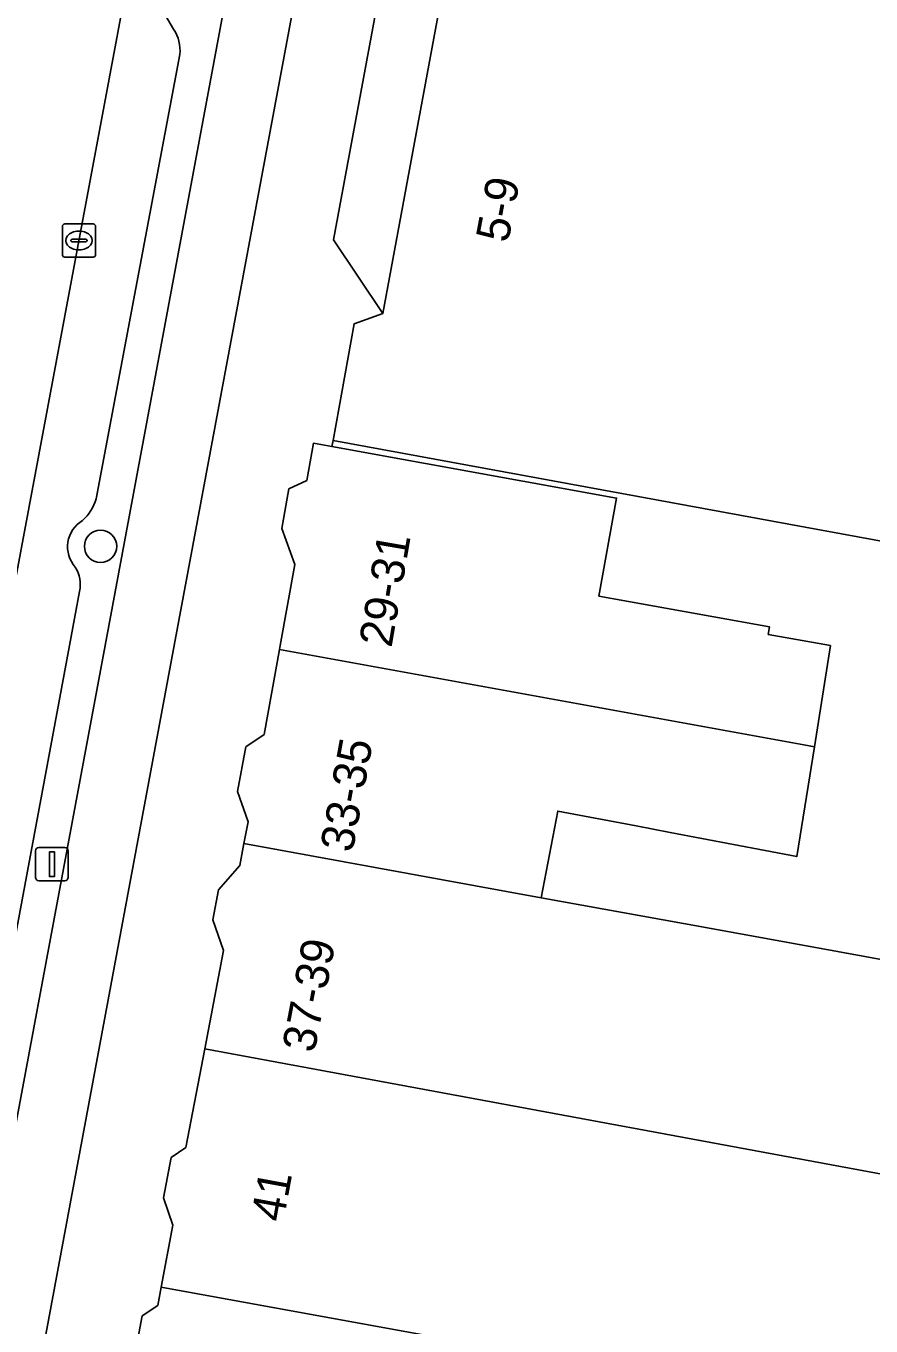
# Model space of a CAD drawing. Extents: x 161838 to 162344, y 381620 to 382160.
# Drawn here: x 161914.31 to 161939.83, y 381979.46 to 382018.7 of the extents above; entities that cross this region are included whole.
import ezdxf

# ---------------------------------------------------------------- set-up
doc = ezdxf.new("R2010")
doc.units = 0
for name, color, linetype in [('IMGEO_Berm_open', 7, 'Continuous'), ('IMGEO_Boom', 7, 'Continuous'), ('IMGEO_Erf', 7, 'Continuous'), ('IMGEO_Fietspad_gesloten', 7, 'Continuous'), ('IMGEO_Kolk', 7, 'Continuous'), ('IMGEO_Lichtmast', 7, 'Continuous'), ('IMGEO_Pand', 7, 'Continuous'), ('IMGEO_Pand_nummerreeks', 7, 'Continuous'), ('IMGEO_Pand_overbouw', 7, 'Continuous'), ('IMGEO_Parkeervlak_open', 7, 'Continuous'), ('IMGEO_Rijbaan_lokaal_gesloten', 7, 'Continuous'), ('IMGEO_Voetpad_open', 7, 'Continuous')]:
    doc.layers.add(name, color=color, linetype=linetype)

msp = doc.modelspace()

# ---------------------------------------------------------------- linework, layer by layer
at = {"layer": 'IMGEO_Berm_open'}
for points in [[(161897.858, 381899.101), (161916.698, 382000), (161921.558, 382026.031), (161926.346, 382051.921)], [(161917.936, 382020.026), (161918.769, 382018.604)], [(161918.956, 382017.845), (161916.431, 382004.433)], [(161915.928, 382001.634), (161915.623, 382000), (161913.268, 381987.406)]]:
    msp.add_lwpolyline(points, dxfattribs=at)
for centre, radius, start, end in [((161917.829, 382017.97), 1.134, 353.6786, 34.0028), ((161915.071, 382004.828), 1.416, 312.0191, 343.7978), ((161916.483, 382002.983), 0.918, 120.3555, 221.6615), ((161914.943, 382001.841), 1.006, 348.1579, 31.9465)]:
    msp.add_arc(centre, radius, start, end, dxfattribs=at)
at = {"layer": 'IMGEO_Boom'}
msp.add_circle((161916.562, 382002.998), 0.489, dxfattribs=at)
at = {"layer": 'IMGEO_Erf'}
msp.add_lwpolyline([(161940.418, 382003.1), (161923.584, 382006.197), (161923.549, 382006.006), (161932.148, 382004.453), (161931.613, 382001.495), (161936.769, 382000.563), (161936.729, 382000.34), (161938.61, 382000), (161938.122, 381996.946), (161937.592, 381993.631), (161933.769, 381994.36), (161932.742, 381994.556), (161930.371, 381995.008), (161929.872, 381992.391), (161934.782, 381991.498), (161938.821, 381990.763), (161946.475, 381989.37)], dxfattribs=at)
at = {"layer": 'IMGEO_Fietspad_gesloten'}
for points in [[(161897.095, 381883.929), (161899.866, 381898.705), (161907.39, 381938.834), (161908.427, 381944.469), (161918.786, 382000), (161923.625, 382025.943), (161928.95, 382054.459)], [(161926.346, 382051.921), (161921.558, 382026.031), (161916.698, 382000), (161897.858, 381899.101), (161895.081, 381884.229), (161870.207, 381751.91), (161869.854, 381750), (161864.774, 381722.548), (161862.987, 381712.892), (161857.316, 381682.246)]]:
    msp.add_lwpolyline(points, dxfattribs=at)
at = {"layer": 'IMGEO_Kolk'}
for p, q in [((161915.41, 382011.803), (161915.41, 382012.655)), ((161915.485, 382012.729), (161916.337, 382012.729)), ((161916.411, 382012.655), (161916.411, 382011.803)), ((161915.669, 382012.223), (161915.669, 382012.235)), ((161916.107, 382012.186), (161915.709, 382012.186)), ((161915.712, 382012.272), (161916.11, 382012.272)), ((161915.898, 382012.509), (161915.923, 382012.509)), ((161916.153, 382012.235), (161916.153, 382012.223)), ((161915.921, 382011.949), (161915.896, 382011.949)), ((161916.337, 382011.729), (161915.485, 382011.729))]:
    msp.add_line(p, q, dxfattribs=at)
for points in [[(161915.41, 382011.803), (161915.41, 382012.655)], [(161915.485, 382012.729), (161916.337, 382012.729)], [(161916.411, 382012.655), (161916.411, 382011.803)], [(161916.337, 382011.729), (161915.485, 382011.729)]]:
    msp.add_lwpolyline(points, dxfattribs=at)
for centre, radius, start, end in [((161915.487, 382012.653), 0.0765, 91.552, 178.448), ((161915.487, 382012.653), 0.0765, 91.552, 178.448), ((161916.335, 382012.653), 0.0765, 1.552, 88.448), ((161916.335, 382012.653), 0.0765, 1.552, 88.448), ((161915.709, 382012.232), 0.0403, 85.8775, 175.7526), ((161915.706, 382012.222), 0.0366, 178.938, 274.7102), ((161916.11, 382012.229), 0.043, 264.8664, 352.4533), ((161916.114, 382012.234), 0.0386, 1.7309, 96.639), ((161915.487, 382011.805), 0.0765, 181.552, 268.448), ((161915.487, 382011.805), 0.0765, 181.552, 268.448), ((161916.335, 382011.805), 0.0765, 271.552, 358.448), ((161916.335, 382011.805), 0.0765, 271.552, 358.448)]:
    msp.add_arc(centre, radius, start, end, dxfattribs=at)
for centre, major_axis, ratio, start_param, end_param in [((161915.897, 382012.229), (-0.387, 0.002), 0.722429, 4.712389, 7.853982), ((161915.922, 382012.229), (-0.39, 0.002), 0.717154, 1.570796, 4.712389)]:
    msp.add_ellipse(centre, major_axis=major_axis, ratio=ratio, start_param=start_param, end_param=end_param, dxfattribs=at)
at = {"layer": 'IMGEO_Lichtmast'}
for p, q in [((161914.596, 381993.005), (161914.596, 381993.805)), ((161914.596, 381993.805), (161914.596, 381993.005)), ((161914.696, 381993.905), (161915.486, 381993.905)), ((161915.486, 381993.905), (161914.696, 381993.905)), ((161915.586, 381993.805), (161915.586, 381993.005)), ((161915.586, 381993.005), (161915.586, 381993.805)), ((161915.486, 381992.905), (161914.696, 381992.905)), ((161914.696, 381992.905), (161915.486, 381992.905))]:
    msp.add_line(p, q, dxfattribs=at)
msp.add_lwpolyline([(161915.016, 381993.78), (161915.166, 381993.78), (161915.166, 381993.03), (161915.016, 381993.03), (161915.016, 381993.78)], dxfattribs=at)
for centre, start, end in [((161914.696, 381993.805), 90, 180), ((161914.696, 381993.805), 90, 180), ((161915.486, 381993.805), 0, 90), ((161915.486, 381993.805), 360, 90), ((161914.696, 381993.005), 180, 270), ((161914.696, 381993.005), 180, 270), ((161915.486, 381993.005), 270, 0), ((161915.486, 381993.005), 270, 0)]:
    msp.add_arc(centre, 0.1, start, end, dxfattribs=at)
at = {"layer": 'IMGEO_Pand'}
for points in [[(161944.993, 382011.92), (161945.38, 382014.065), (161944.842, 382014.84), (161941.135, 382015.51), (161941.406, 382017.015), (161943.261, 382018.302), (161943.358, 382018.84), (161942.549, 382018.993), (161927.279, 382021.88), (161925.09, 382010.026), (161924.219, 382009.712), (161923.584, 382006.197), (161940.418, 382003.1), (161941.12, 382006.984), (161943.338, 382008.524), (161943.616, 382010.06), (161943.991, 382009.992), (161944.738, 382010.511)], [(161921.968, 381999.882), (161937.805, 381997.001), (161938.122, 381996.946), (161938.61, 382000), (161936.729, 382000.34), (161936.769, 382000.563), (161931.613, 382001.495), (161932.148, 382004.453), (161923.549, 382006.006), (161922.991, 382006.107), (161922.788, 382004.985), (161922.245, 382004.73), (161922.041, 382003.531), (161922.429, 382002.447), (161921.989, 382000)], [(161938.122, 381996.946), (161937.805, 381997.001), (161921.968, 381999.882), (161921.507, 381997.321), (161920.952, 381996.944), (161920.696, 381995.6), (161921.017, 381994.679), (161920.892, 381994.025), (161929.872, 381992.391), (161930.371, 381995.008), (161932.742, 381994.556), (161933.769, 381994.36), (161937.592, 381993.631)], [(161919.709, 381987.825), (161945.272, 381983.095), (161946.475, 381989.37), (161938.821, 381990.763), (161934.782, 381991.498), (161929.872, 381992.391), (161920.892, 381994.025), (161920.767, 381993.368), (161920.129, 381992.628), (161919.955, 381991.719), (161920.276, 381990.799)], [(161919.709, 381987.825), (161919.142, 381984.851), (161918.692, 381984.545), (161918.461, 381983.334), (161918.749, 381982.507), (161918.393, 381980.636), (161927.19, 381979.035), (161932.143, 381978.085), (161943.88, 381975.836), (161945.272, 381983.095)], [(161932.143, 381978.085), (161927.19, 381979.035), (161918.393, 381980.636), (161918.288, 381980.086), (161917.819, 381979.768), (161917.554, 381978.377), (161917.835, 381977.569), (161917.384, 381975.201), (161931.115, 381972.699), (161931.602, 381975.251)]]:
    msp.add_lwpolyline(points, close=True, dxfattribs=at)
at = {"layer": 'IMGEO_Pand_overbouw'}
msp.add_lwpolyline([(161927.279, 382021.88), (161925.094, 382020.343), (161923.598, 382012.245), (161925.09, 382010.026)], close=True, dxfattribs=at)
at = {"layer": 'IMGEO_Parkeervlak_open'}
for points in [[(161917.608, 382021.312), (161913.622, 382000), (161905.11, 381954.479)], [(161918.769, 382018.604), (161917.936, 382020.026)], [(161916.431, 382004.433), (161918.956, 382017.845)], [(161913.268, 381987.406), (161915.623, 382000), (161915.928, 382001.634)]]:
    msp.add_lwpolyline(points, dxfattribs=at)
for centre, radius, start, end in [((161917.829, 382017.97), 1.134, 353.6786, 34.0028), ((161915.071, 382004.828), 1.416, 312.0191, 343.7978), ((161916.483, 382002.983), 0.918, 120.3555, 221.6615), ((161914.943, 382001.841), 1.006, 348.1579, 31.9465)]:
    msp.add_arc(centre, radius, start, end, dxfattribs=at)
at = {"layer": 'IMGEO_Rijbaan_lokaal_gesloten'}
msp.add_lwpolyline([(161862.533, 381727.211), (161866.175, 381746.944), (161866.739, 381750), (161866.904, 381750.735), (161870.759, 381771.481), (161871.456, 381775.156), (161894.868, 381899.69), (161899.202, 381922.742), (161901.082, 381932.662), (161902.001, 381937.624), (161903.787, 381947.27), (161904.686, 381952.125), (161905.076, 381954.299), (161905.11, 381954.479), (161913.622, 382000), (161917.608, 382021.312), (161917.651, 382021.542), (161920.351, 382034.502), (161920.367, 382034.753)], dxfattribs=at)
at = {"layer": 'IMGEO_Voetpad_open'}
for points in [[(161928.95, 382054.459), (161923.625, 382025.943), (161918.786, 382000), (161908.427, 381944.469)], [(161919.709, 381987.825), (161920.276, 381990.799), (161919.955, 381991.719), (161920.129, 381992.628), (161920.767, 381993.368), (161920.892, 381994.025), (161921.017, 381994.679), (161920.696, 381995.6), (161920.952, 381996.944), (161921.507, 381997.321), (161921.968, 381999.882), (161921.989, 382000), (161922.429, 382002.447), (161922.041, 382003.531), (161922.245, 382004.73), (161922.788, 382004.985), (161922.991, 382006.107), (161923.549, 382006.006), (161923.584, 382006.197), (161924.219, 382009.712), (161925.09, 382010.026), (161927.279, 382021.88)], [(161917.554, 381978.377), (161917.819, 381979.768), (161918.288, 381980.086), (161918.393, 381980.636), (161918.749, 381982.507), (161918.461, 381983.334), (161918.692, 381984.545), (161919.142, 381984.851), (161919.709, 381987.825)]]:
    msp.add_lwpolyline(points, dxfattribs=at)

# ---------------------------------------------------------------- texts
at = {"layer": 'IMGEO_Pand_nummerreeks'}
for s, rotation, p in [('5-9', 79.3302, (161928.871, 382012.134)), ('29-31', 80.1887, (161925.348, 381999.917)), ('33-35', 79.5896, (161924.172, 381993.729)), ('37-39', 79.1974, (161923.021, 381987.681)), ('41', 79.6264, (161922.083, 381982.572))]:
    msp.add_text(s, height=1, rotation=rotation, dxfattribs=at).set_placement(p)

doc.saveas('drawing.dxf')
